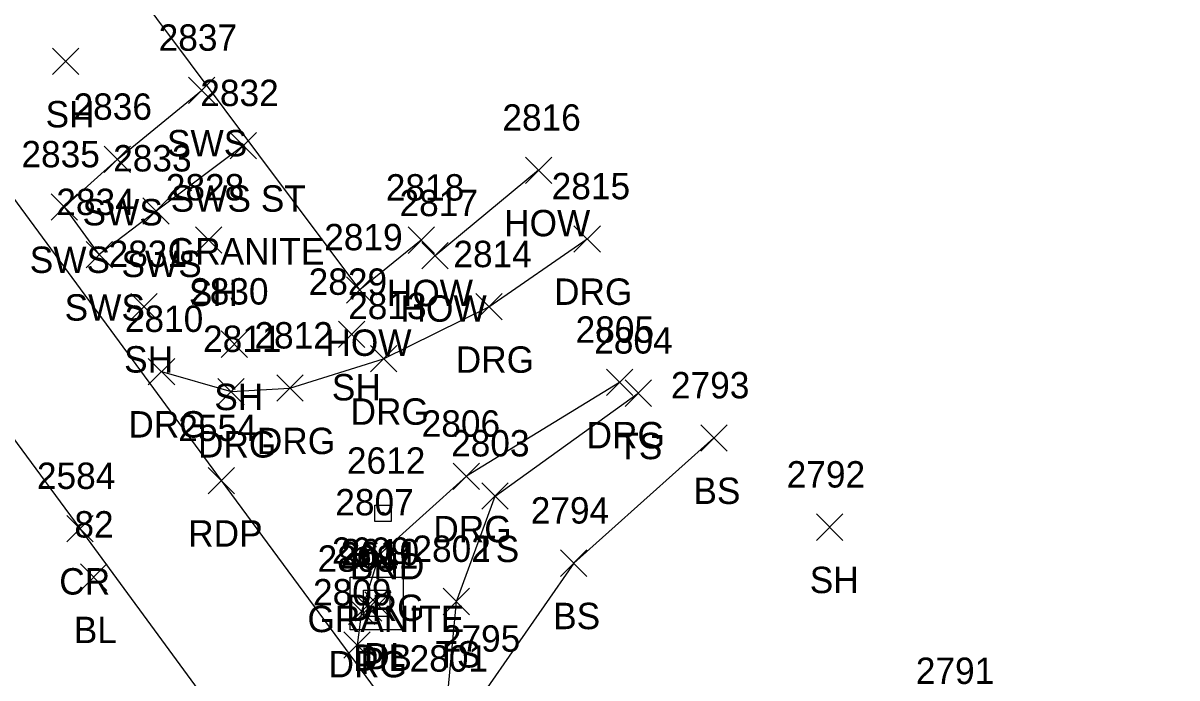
# Model space of a CAD drawing. Extents: x 1634209 to 1639641, y 608564 to 612258.
# Drawn here: x 1639241.2 to 1639328.7, y 611119.5 to 611169.1 of the extents above; entities that cross this region are included whole.
import ezdxf

# ---------------------------------------------------------------- set-up
doc = ezdxf.new("R2010")
doc.units = 0
for name, color, linetype in [('C_A', 7, 'Continuous'), ('C_I', 7, 'Continuous'), ('C_TIC', 7, 'Continuous'), ('D_A', 7, 'Continuous'), ('D_I', 7, 'Continuous'), ('D_TIC', 7, 'Continuous'), ('DS', 7, 'Continuous'), ('L_A', 7, 'Continuous'), ('L_I', 7, 'Continuous'), ('L_TIC', 7, 'Continuous'), ('LBC', 7, 'Continuous'), ('LELB', 7, 'Continuous'), ('M_A', 7, 'Continuous'), ('M_C', 7, 'Continuous'), ('M_I', 7, 'Continuous'), ('MHBP', 7, 'Continuous'), ('P_A', 7, 'Continuous'), ('P_I', 7, 'Continuous'), ('P_TIC', 7, 'Continuous'), ('PET', 7, 'Continuous'), ('PRC', 7, 'Continuous'), ('R_A', 7, 'Continuous'), ('R_C', 7, 'Continuous'), ('R_I', 7, 'Continuous'), ('R_TIC', 7, 'Continuous'), ('RDG', 7, 'Continuous'), ('RSW', 7, 'Continuous')]:
    doc.layers.add(name, color=color, linetype=linetype)

msp = doc.modelspace()

# ---------------------------------------------------------------- linework, layer by layer
at = {"layer": 'C_TIC'}
for points in [[(1639245.529, 611126.144), (1639247.529, 611128.144)], [(1639247.529, 611126.144), (1639245.529, 611128.144)]]:
    msp.add_lwpolyline(points, dxfattribs=at)
at = {"layer": 'D_TIC'}
for points in [[(1639266.372, 611123.797), (1639268.372, 611125.797)], [(1639268.372, 611123.797), (1639266.372, 611125.797)], [(1639267.091, 611124.043), (1639269.091, 611126.043)], [(1639269.091, 611124.043), (1639267.091, 611126.043)]]:
    msp.add_lwpolyline(points, dxfattribs=at)
at = {"layer": 'DS'}
for p, q in [((1639265.985, 611127.153), (1639269.985, 611127.153)), ((1639265.985, 611123.153), (1639265.985, 611127.153)), ((1639269.985, 611127.153), (1639269.985, 611123.153)), ((1639266.985, 611124.153), (1639266.985, 611126.153)), ((1639266.985, 611126.153), (1639268.985, 611126.153)), ((1639268.985, 611126.153), (1639268.985, 611124.153)), ((1639267.99, 611125.155), (1639267.99, 611125.155)), ((1639267.99, 611125.155), (1639267.99, 611125.155)), ((1639268.985, 611124.153), (1639266.985, 611124.153)), ((1639269.985, 611123.153), (1639265.985, 611123.153))]:
    msp.add_line(p, q, dxfattribs=at)
at = {"layer": 'L_TIC'}
for points in [[(1639243.391, 611165.218), (1639245.391, 611167.218)], [(1639245.391, 611165.218), (1639243.391, 611167.218)], [(1639279.266, 611156.969), (1639281.266, 611158.969)], [(1639281.266, 611156.969), (1639279.266, 611158.969)], [(1639254.256, 611151.686), (1639256.256, 611153.686)], [(1639256.256, 611151.686), (1639254.256, 611153.686)], [(1639270.369, 611151.675), (1639272.369, 611153.675)], [(1639272.369, 611151.675), (1639270.369, 611153.675)], [(1639271.411, 611150.494), (1639273.411, 611152.494)], [(1639273.411, 611150.494), (1639271.411, 611152.494)], [(1639265.708, 611147.908), (1639267.708, 611149.908)], [(1639267.708, 611147.908), (1639265.708, 611149.908)], [(1639249.346, 611146.644), (1639251.346, 611148.644)], [(1639251.346, 611146.644), (1639249.346, 611148.644)], [(1639265.096, 611144.533), (1639267.096, 611146.533)], [(1639267.096, 611144.533), (1639265.096, 611146.533)], [(1639256.185, 611143.796), (1639258.185, 611145.796)], [(1639258.185, 611143.796), (1639256.185, 611145.796)], [(1639286.821, 611140.081), (1639288.821, 611142.081)], [(1639288.821, 611140.081), (1639286.821, 611142.081)], [(1639292.564, 611136.688), (1639294.564, 611138.688)], [(1639294.564, 611136.688), (1639292.564, 611138.688)], [(1639275.97, 611132.286), (1639277.97, 611134.286)], [(1639277.97, 611132.286), (1639275.97, 611134.286)], [(1639301.34, 611129.933), (1639303.34, 611131.933)], [(1639303.34, 611129.933), (1639301.34, 611131.933)], [(1639281.929, 611127.202), (1639283.929, 611129.202)], [(1639283.929, 611127.202), (1639281.929, 611129.202)], [(1639273.035, 611124.297), (1639275.035, 611126.297)], [(1639275.035, 611124.297), (1639273.035, 611126.297)]]:
    msp.add_lwpolyline(points, dxfattribs=at)
at = {"layer": 'LBC'}
msp.add_lwpolyline([(1639280.266, 611157.969), (1639272.411, 611151.494), (1639271.369, 611152.675), (1639266.708, 611148.908), (1639246.207, 611176.316), (1639250.763, 611179.85), (1639250.045, 611180.668), (1639261.303, 611189.465)], dxfattribs=at)
at = {"layer": 'LELB'}
for points in [[(1639295.577, 611085.949), (1639282.306, 611103.561), (1639273.254, 611116.984), (1639274.035, 611125.297), (1639276.97, 611133.286), (1639287.821, 611141.081)], [(1639293.564, 611137.688), (1639282.929, 611128.202), (1639276.188, 611118.497), (1639287.298, 611103.758), (1639296.849, 611087.952)]]:
    msp.add_lwpolyline(points, dxfattribs=at)
at = {"layer": 'MHBP'}
msp.add_lwpolyline([(1639267.846, 611132.601), (1639269.096, 611132.601), (1639269.096, 611131.351), (1639267.846, 611131.351)], close=True, dxfattribs=at)
msp.add_circle((1639268.471, 611131.976), 0.0833, dxfattribs=at)
at = {"layer": 'P_TIC'}
for points in [[(1639255.202, 611133.454), (1639257.202, 611135.454)], [(1639257.202, 611133.454), (1639255.202, 611135.454)], [(1639244.48, 611129.825), (1639246.48, 611131.825)], [(1639246.48, 611129.825), (1639244.48, 611131.825)]]:
    msp.add_lwpolyline(points, dxfattribs=at)
at = {"layer": 'PET'}
msp.add_lwpolyline([(1639231.623, 611167.792), (1639256.202, 611134.454), (1639283.543, 611097.441), (1639314.632, 611055.995), (1639346.719, 611013.836), (1639378.41, 610971.724), (1639408.009, 610931.002), (1639426.871, 610904.613)], dxfattribs=at)
at = {"layer": 'PRC'}
msp.add_lwpolyline([(1639145.026, 611260.3), (1639159.742, 611243.634), (1639188.697, 611206.44), (1639218.548, 611167.285), (1639245.48, 611130.825), (1639271.83, 611094.919), (1639293.449, 611066.846), (1639319.074, 611033.054), (1639349.486, 610993.068), (1639374.145, 610959.599), (1639396.768, 610928.589), (1639419.083, 610897.866)], dxfattribs=at)
at = {"layer": 'R_TIC'}
for points in [[(1639253.712, 611163.023), (1639255.712, 611165.023)], [(1639255.712, 611163.023), (1639253.712, 611165.023)], [(1639256.869, 611158.831), (1639258.869, 611160.831)], [(1639258.869, 611158.831), (1639256.869, 611160.831)], [(1639247.309, 611157.794), (1639249.309, 611159.794)], [(1639249.309, 611157.794), (1639247.309, 611159.794)], [(1639243.305, 611154.192), (1639245.305, 611156.192)], [(1639245.305, 611154.192), (1639243.305, 611156.192)], [(1639250.262, 611153.879), (1639252.262, 611155.879)], [(1639252.262, 611153.879), (1639250.262, 611155.879)], [(1639282.949, 611151.773), (1639284.949, 611153.773)], [(1639284.949, 611151.773), (1639282.949, 611153.773)], [(1639245.951, 611150.577), (1639247.951, 611152.577)], [(1639247.951, 611150.577), (1639245.951, 611152.577)], [(1639275.495, 611146.628), (1639277.495, 611148.628)], [(1639277.495, 611146.628), (1639275.495, 611148.628)], [(1639267.516, 611142.69), (1639269.516, 611144.69)], [(1639269.516, 611142.69), (1639267.516, 611144.69)], [(1639250.668, 611141.722), (1639252.668, 611143.722)], [(1639252.668, 611141.722), (1639250.668, 611143.722)], [(1639285.414, 611140.902), (1639287.414, 611142.902)], [(1639287.414, 611140.902), (1639285.414, 611142.902)], [(1639255.946, 611140.205), (1639257.946, 611142.205)], [(1639257.946, 611140.205), (1639255.946, 611142.205)], [(1639260.409, 611140.466), (1639262.409, 611142.466)], [(1639262.409, 611140.466), (1639260.409, 611142.466)], [(1639273.793, 611133.784), (1639275.793, 611135.784)], [(1639275.793, 611133.784), (1639273.793, 611135.784)], [(1639267.188, 611127.824), (1639269.188, 611129.824)], [(1639269.188, 611127.824), (1639267.188, 611129.824)], [(1639265.847, 611123.552), (1639267.847, 611125.552)], [(1639267.847, 611123.552), (1639265.847, 611125.552)], [(1639265.505, 611121), (1639267.505, 611123)], [(1639267.505, 611121), (1639265.505, 611123)]]:
    msp.add_lwpolyline(points, dxfattribs=at)
at = {"layer": 'RDG'}
for points in [[(1639251.668, 611142.722), (1639256.946, 611141.205), (1639261.409, 611141.466), (1639268.516, 611143.69), (1639276.495, 611147.628), (1639283.949, 611152.773)], [(1639286.414, 611141.902), (1639274.793, 611134.784), (1639268.188, 611128.824), (1639266.847, 611124.552), (1639266.505, 611122)]]:
    msp.add_lwpolyline(points, dxfattribs=at)
at = {"layer": 'RSW'}
msp.add_lwpolyline([(1639257.869, 611159.831), (1639251.262, 611154.879), (1639246.951, 611151.577), (1639244.305, 611155.192), (1639248.309, 611158.794), (1639254.712, 611164.023)], dxfattribs=at)

# ---------------------------------------------------------------- texts
at = {"layer": 'C_A'}
msp.add_text('BL', height=2, dxfattribs=at).set_placement((1639245.017, 611122.144))
at = {"layer": 'C_I'}
msp.add_text('82', height=2, dxfattribs=at).set_placement((1639245.064, 611130.144))
at = {"layer": 'D_A'}
for s, p in [('DIB', (1639266.193, 611120.043)), ('DI', (1639267.045, 611120.155)), ('P', (1639266.75, 611119.797))]:
    msp.add_text(s, height=2, dxfattribs=at).set_placement(p)
at = {"layer": 'D_I'}
for s, p in [('2609', (1639264.596, 611128.155)), ('2611', (1639265.199, 611127.797)), ('2610', (1639265.264, 611128.043))]:
    msp.add_text(s, height=2, dxfattribs=at).set_placement(p)
at = {"layer": 'L_A'}
for s, p in [('SH', (1639242.879, 611161.218)), ('HOW', (1639277.651, 611152.969)), ('SH', (1639253.744, 611147.686)), ('HOW', (1639268.755, 611147.675)), ('HOW', (1639269.797, 611146.494)), ('HOW', (1639264.094, 611143.908)), ('SH', (1639248.834, 611142.644)), ('SH', (1639264.584, 611140.533)), ('SH', (1639255.674, 611139.796)), ('TS', (1639286.231, 611136.081)), ('BS', (1639292.005, 611132.688)), ('TS', (1639275.379, 611128.286)), ('SH', (1639300.828, 611125.933)), ('BS', (1639281.37, 611123.202)), ('TS', (1639272.444, 611120.297))]:
    msp.add_text(s, height=2, dxfattribs=at).set_placement(p)
at = {"layer": 'L_I'}
for s, p in [('2816', (1639277.518, 611160.969)), ('2828', (1639251.996, 611155.686)), ('2818', (1639268.677, 611155.675)), ('2817', (1639269.719, 611154.494)), ('2819', (1639264.008, 611151.908)), ('2831', (1639247.653, 611150.644)), ('2829', (1639262.828, 611148.533)), ('2830', (1639253.839, 611147.796)), ('2804', (1639284.483, 611144.081)), ('2793', (1639290.304, 611140.688)), ('2803', (1639273.631, 611136.286)), ('2792', (1639299.08, 611133.933)), ('2794', (1639279.67, 611131.202)), ('2802', (1639270.696, 611128.297)), ('2795', (1639272.929, 611121.497)), ('2801', (1639270.483, 611119.984)), ('2791', (1639308.874, 611119.05))]:
    msp.add_text(s, height=2, dxfattribs=at).set_placement(p)
at = {"layer": 'M_A'}
msp.add_text('BND', height=2, dxfattribs=at).set_placement((1639265.959, 611126.976))
at = {"layer": 'M_C'}
msp.add_text('GRANITE', height=2, dxfattribs=at).set_placement((1639262.739, 611122.976))
at = {"layer": 'M_I'}
msp.add_text('2612', height=2, dxfattribs=at).set_placement((1639265.731, 611134.976))
at = {"layer": 'P_A'}
for s, p in [('RDP', (1639253.69, 611129.454)), ('CR', (1639243.913, 611125.825))]:
    msp.add_text(s, height=2, dxfattribs=at).set_placement(p)
at = {"layer": 'P_I'}
for s, p in [('2554', (1639252.942, 611137.454)), ('2584', (1639242.22, 611133.825))]:
    msp.add_text(s, height=2, dxfattribs=at).set_placement(p)
at = {"layer": 'R_A'}
for s, p in [('SWS', (1639252.082, 611159.023)), ('SWS ST', (1639252.365, 611154.831)), ('SWS', (1639245.68, 611153.794)), ('SWS', (1639241.675, 611150.192)), ('SWS', (1639248.633, 611149.879)), ('DRG', (1639281.437, 611147.773)), ('SWS', (1639244.322, 611146.577)), ('DRG', (1639273.984, 611142.628)), ('DRG', (1639266.004, 611138.69)), ('DRG', (1639249.156, 611137.722)), ('DRG', (1639258.897, 611136.466)), ('DRG', (1639283.902, 611136.902)), ('DRG', (1639254.434, 611136.205)), ('DRG', (1639272.281, 611129.784)), ('DRG', (1639265.676, 611123.824)), ('DRG', (1639264.335, 611119.552))]:
    msp.add_text(s, height=2, dxfattribs=at).set_placement(p)
at = {"layer": 'R_C'}
msp.add_text('GRANITE', height=2, dxfattribs=at).set_placement((1639252.137, 611150.831))
at = {"layer": 'R_I'}
for s, p in [('2837', (1639251.452, 611167.023)), ('2832', (1639254.61, 611162.831)), ('2836', (1639244.995, 611161.794)), ('2835', (1639241.045, 611158.192)), ('2833', (1639248.003, 611157.879)), ('2815', (1639281.257, 611155.773)), ('2834', (1639243.692, 611154.577)), ('2814', (1639273.803, 611150.628)), ('2813', (1639265.823, 611146.69)), ('2810', (1639248.888, 611145.722)), ('2812', (1639258.716, 611144.466)), ('2805', (1639283.075, 611144.902)), ('2811', (1639254.82, 611144.205)), ('2806', (1639271.399, 611137.784)), ('2807', (1639264.849, 611131.824)), ('2808', (1639263.508, 611127.552)), ('2809', (1639263.159, 611125))]:
    msp.add_text(s, height=2, dxfattribs=at).set_placement(p)

doc.saveas('drawing.dxf')
